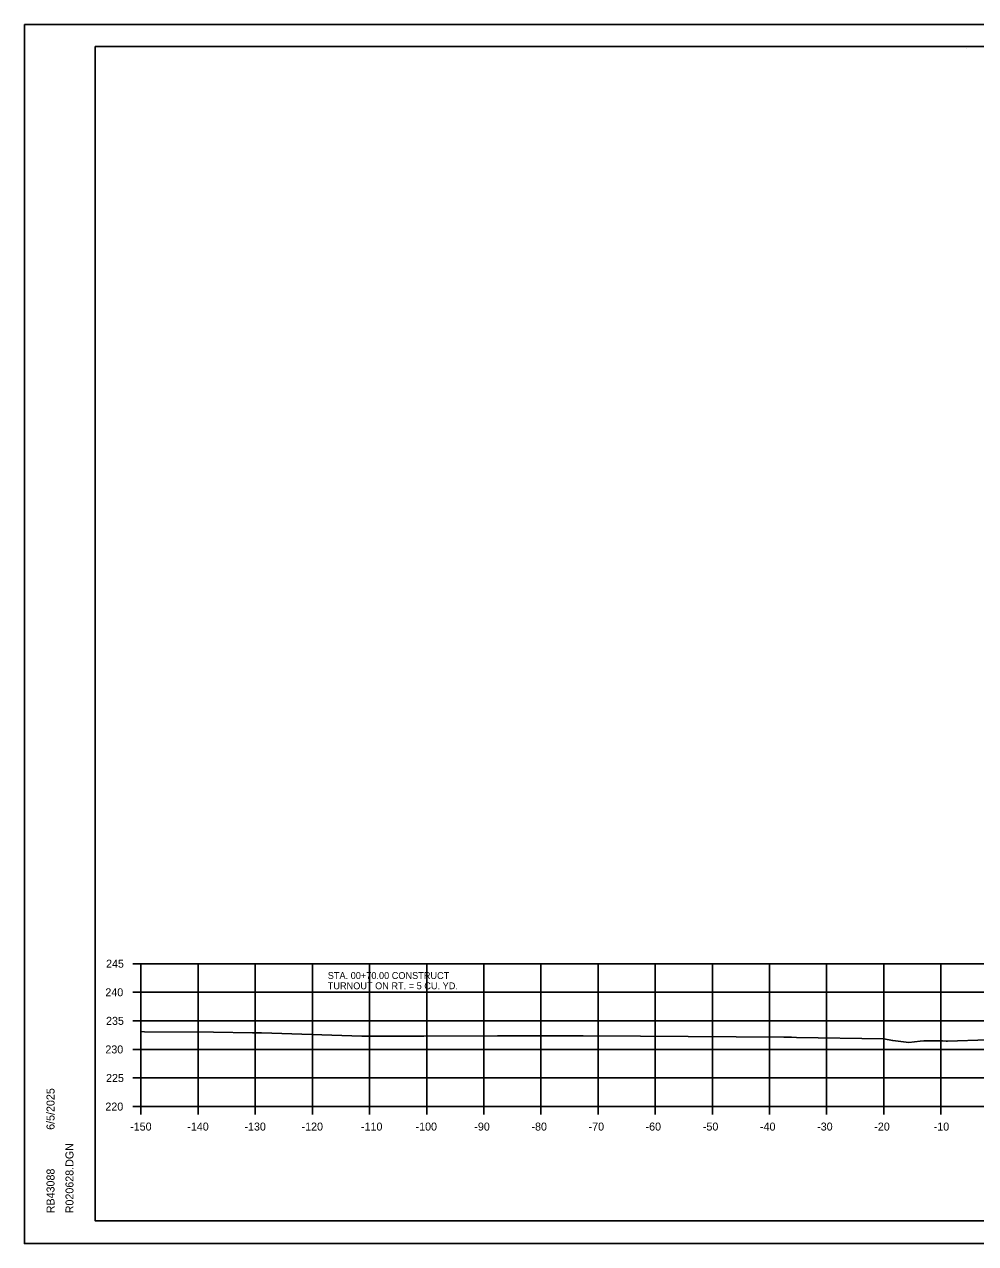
# Model space of a CAD drawing. Extents: x 1369627 to 1374022, y 380035 to 398173.
# Drawn here: x 1373688.3 to 1373854.8, y 380342.8 to 380556.1 of the extents above; entities that cross this region are included whole.
import ezdxf

# ---------------------------------------------------------------- set-up
doc = ezdxf.new("R2010")
doc.units = 0
for name, color, linetype in [('R_Axis', 7, 'Continuous'), ('R_Axis Annot', 7, 'Continuous'), ('R_Exist Surface', 7, 'Continuous'), ('R_Grid', 7, 'Continuous'), ('R_No Plot', 7, 'Continuous'), ('R_Water', 7, 'Continuous')]:
    doc.layers.add(name, color=color, linetype=linetype)

msp = doc.modelspace()

# ---------------------------------------------------------------- linework, layer by layer
at = {"layer": 'R_Axis'}
for p, q in [((1373707.29, 380391.74), (1373708.69, 380391.74)), ((1373708.69, 380366.74), (1373708.69, 380391.74)), ((1373707.29, 380386.74), (1373708.69, 380386.74)), ((1373707.29, 380381.74), (1373708.69, 380381.74)), ((1373707.29, 380376.74), (1373708.69, 380376.74)), ((1373707.29, 380371.74), (1373708.69, 380371.74)), ((1373707.29, 380366.74), (1373708.69, 380366.74)), ((1373708.69, 380366.74), (1374008.69, 380366.74)), ((1373708.69, 380365.34), (1373708.69, 380366.74)), ((1373718.69, 380365.34), (1373718.69, 380366.74)), ((1373728.69, 380365.34), (1373728.69, 380366.74)), ((1373738.69, 380365.34), (1373738.69, 380366.74)), ((1373748.69, 380365.34), (1373748.69, 380366.74)), ((1373758.69, 380365.34), (1373758.69, 380366.74)), ((1373768.69, 380365.34), (1373768.69, 380366.74)), ((1373778.69, 380365.34), (1373778.69, 380366.74)), ((1373788.69, 380365.34), (1373788.69, 380366.74)), ((1373798.69, 380365.34), (1373798.69, 380366.74)), ((1373808.69, 380365.34), (1373808.69, 380366.74)), ((1373818.69, 380365.34), (1373818.69, 380366.74)), ((1373828.69, 380365.34), (1373828.69, 380366.74)), ((1373838.69, 380365.34), (1373838.69, 380366.74)), ((1373848.69, 380365.34), (1373848.69, 380366.74))]:
    msp.add_line(p, q, dxfattribs=at)
at = {"layer": 'R_Exist Surface'}
msp.add_lwpolyline([(1373708.69, 380379.85), (1373709.33, 380379.84), (1373721.38, 380379.78), (1373728.22, 380379.66), (1373728.96, 380379.64), (1373729.78, 380379.63), (1373731.59, 380379.56), (1373747.34, 380379.07), (1373758.21, 380379.08), (1373771.1, 380379.13), (1373786.1, 380379.11), (1373796.11, 380379.07), (1373821.17, 380378.87), (1373822.56, 380378.86), (1373823.39, 380378.84), (1373838.62, 380378.62), (1373840.26, 380378.28), (1373843.1, 380377.97), (1373845.04, 380378.18), (1373845.07, 380378.18), (1373845.71, 380378.27), (1373847.66, 380378.26), (1373848.94, 380378.25), (1373849.62, 380378.21), (1373849.87, 380378.2), (1373856.88, 380378.4)], dxfattribs=at)
at = {"layer": 'R_Grid'}
for p, q in [((1373708.69, 380391.74), (1374008.69, 380391.74)), ((1373708.69, 380366.74), (1373708.69, 380391.74)), ((1373718.69, 380366.74), (1373718.69, 380391.74)), ((1373728.69, 380366.74), (1373728.69, 380391.74)), ((1373738.69, 380366.74), (1373738.69, 380391.74)), ((1373748.69, 380366.74), (1373748.69, 380391.74)), ((1373758.69, 380366.74), (1373758.69, 380391.74)), ((1373768.69, 380366.74), (1373768.69, 380391.74)), ((1373778.69, 380366.74), (1373778.69, 380391.74)), ((1373788.69, 380366.74), (1373788.69, 380391.74)), ((1373798.69, 380366.74), (1373798.69, 380391.74)), ((1373808.69, 380366.74), (1373808.69, 380391.74)), ((1373818.69, 380366.74), (1373818.69, 380391.74)), ((1373828.69, 380366.74), (1373828.69, 380391.74)), ((1373838.69, 380366.74), (1373838.69, 380391.74)), ((1373848.69, 380366.74), (1373848.69, 380391.74)), ((1373708.69, 380386.74), (1374008.69, 380386.74)), ((1373708.69, 380381.74), (1374008.69, 380381.74)), ((1373708.69, 380376.74), (1374008.69, 380376.74)), ((1373708.69, 380371.74), (1374008.69, 380371.74)), ((1373708.69, 380366.74), (1374008.69, 380366.74))]:
    msp.add_line(p, q, dxfattribs=at)
at = {"layer": 'R_No Plot'}
for p, q in [((1373688.29, 380556.1), (1374021.62, 380556.1)), ((1373700.69, 380552.2), (1374016.87, 380552.2)), ((1373700.69, 380346.74), (1373700.69, 380552.2)), ((1373853.21, 380551.94), (1373853.21, 380551.94)), ((1373853.21, 380551.94), (1373853.21, 380551.94)), ((1373700.69, 380346.74), (1373700.69, 380346.74)), ((1374016.87, 380346.74), (1373700.69, 380346.74)), ((1373688.29, 380342.76), (1374021.62, 380342.76))]:
    msp.add_line(p, q, dxfattribs=at)
for points in [[(1373688.28, 380556.1), (1374021.62, 380556.1), (1374021.62, 380342.76), (1373688.28, 380342.76)], [(1373934.61, 380552.2), (1373954.23, 380552.2), (1373954.23, 380542.32), (1373970.34, 380542.32), (1373993.54, 380542.32), (1373993.66, 380514.17), (1374016.87, 380514.17), (1374016.87, 380346.74), (1373700.69, 380346.74), (1373700.69, 380552.2)]]:
    msp.add_lwpolyline(points, close=True, dxfattribs=at)

# ---------------------------------------------------------------- texts
at = {"layer": 'R_Axis Annot'}
for s, p in [('245', (1373702.58, 380391.04)), ('240', (1373702.46, 380386.04)), ('235', (1373702.58, 380381.04)), ('230', (1373702.46, 380376.04)), ('225', (1373702.58, 380371.04)), ('220', (1373702.46, 380366.04)), ('-150', (1373706.8, 380362.54)), ('-140', (1373716.8, 380362.54)), ('-130', (1373726.8, 380362.54)), ('-120', (1373736.8, 380362.54)), ('-110', (1373747.2, 380362.54)), ('-100', (1373756.75, 380362.54)), ('-90', (1373767.03, 380362.54)), ('-80', (1373777.03, 380362.54)), ('-70', (1373787.03, 380362.54)), ('-60', (1373797, 380362.54)), ('-50', (1373807.03, 380362.54)), ('-40', (1373817.03, 380362.54)), ('-30', (1373827.03, 380362.54)), ('-20', (1373837.03, 380362.54)), ('-10', (1373847.43, 380362.54))]:
    msp.add_text(s, height=1.4, dxfattribs=at).set_placement(p)
at = {"layer": 'R_No Plot'}
for s, p in [('6/5/2025', (1373693.56, 380362.67)), ('R020628.DGN', (1373696.88, 380348.07)), ('RB43088', (1373693.56, 380348.07))]:
    msp.add_text(s, height=1.4, rotation=90, dxfattribs=at).set_placement(p)
at = {"layer": 'R_Water'}
for s, p in [('STA. 00+70.00 CONSTRUCT', (1373741.38, 380389.07)), ('TURNOUT ON RT. = 5 CU. YD.', (1373741.38, 380387.27))]:
    msp.add_text(s, height=1.2, dxfattribs=at).set_placement(p)

doc.saveas('drawing.dxf')
